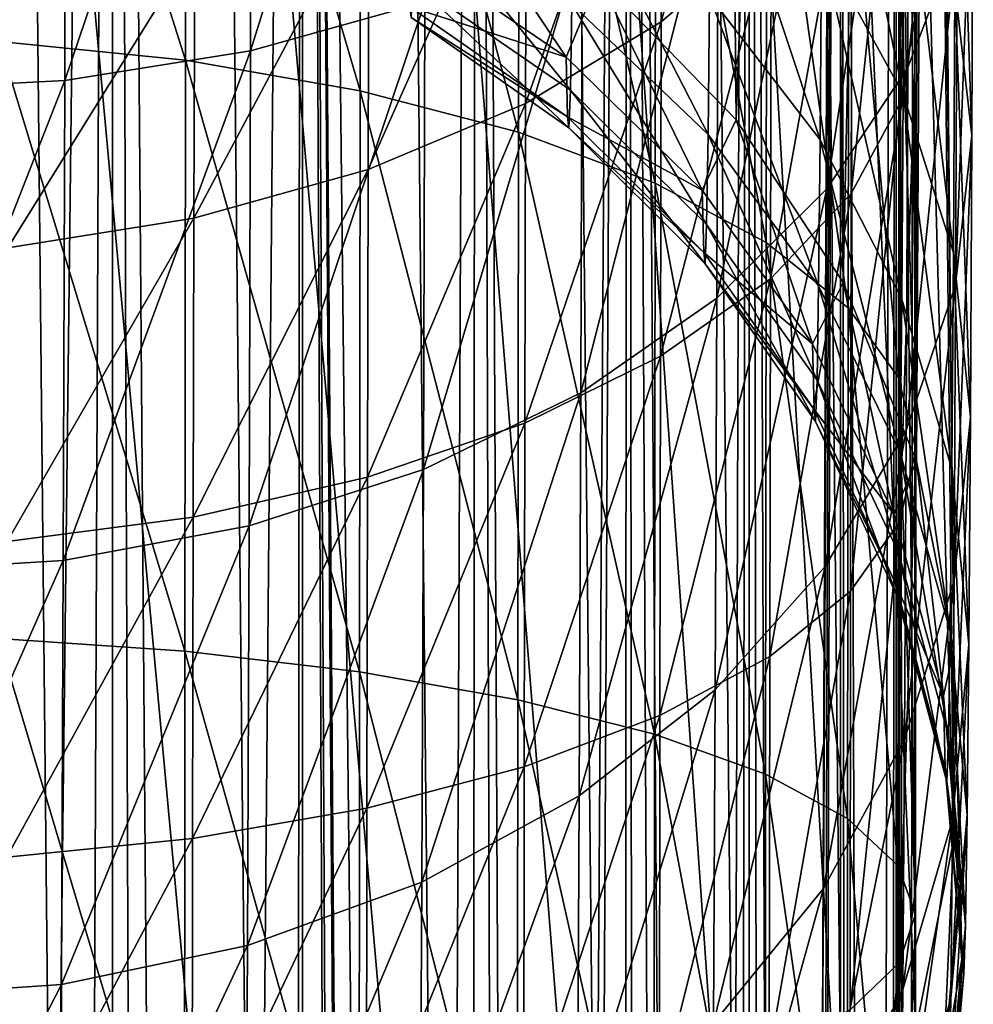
# Model space of a CAD drawing. Header units: metres. Extents: x -109 to 109, y -917 to 389.
# Tile 574 of 656: x 2 to 14, y -154 to -143. Entities that reach past the tile are written whole.
import ezdxf

# ---------------------------------------------------------------- set-up
doc = ezdxf.new("R2010")
doc.units = ezdxf.units.M
doc.layers.add('solid_24503124_XXX_01_SW0001_01', color=7, linetype='CONTINUOUS')

msp = doc.modelspace()

# ---------------------------------------------------------------- linework, layer by layer
at = {"layer": 'solid_24503124_XXX_01_SW0001_01'}
for points in [[(3.557692, -390, 12.503706), (3.557692, -103, 12.503706), (1.199402, -103, 12.944548)], [(1.199402, -390, 12.944548), (3.557692, -390, 12.503706), (1.199402, -103, 12.944548)], [(1.399285, -284.075531, -12.924473), (1.199602, -103, -12.94453), (3.55756, -103, -12.503744)], [(2.808558, -284.307007, -12.69299), (1.399285, -284.075531, -12.924473), (3.55756, -103, -12.503744)], [(4.21655, -284.70282, -12.297183), (2.808558, -284.307007, -12.69299), (3.55756, -103, -12.503744)], [(4.21655, -284.70282, -12.297183), (3.55756, -103, -12.503744), (5.794662, -103, -11.637088)], [(5.794521, -390, 11.637158), (5.794521, -103, 11.637158), (3.557692, -103, 12.503706)], [(3.557692, -390, 12.503706), (5.794521, -390, 11.637158), (3.557692, -103, 12.503706)], [(5.6197, -285.277405, -11.722584), (4.21655, -284.70282, -12.297183), (5.794662, -103, -11.637088)], [(7.048532, -286.332458, -10.923286), (5.6197, -285.277405, -11.722584), (5.794662, -103, -11.637088)], [(7.754774, -280.148346, 10.433766), (7.834294, -103, 10.374181), (5.794521, -103, 11.637158)], [(6.604911, -285.000854, 11.197104), (5.794521, -103, 11.637158), (5.794521, -390, 11.637158)], [(7.085394, -281.918243, 10.899412), (7.754774, -280.148346, 10.433766), (5.794521, -103, 11.637158)], [(6.719048, -283.506927, 11.128989), (7.085394, -281.918243, 10.899412), (5.794521, -103, 11.637158)], [(6.604911, -285.000854, 11.197104), (6.719048, -283.506927, 11.128989), (5.794521, -103, 11.637158)], [(7.048532, -286.332458, -10.923286), (5.794662, -103, -11.637088), (7.834182, -103, -10.374267)], [(8.403661, -287.724091, -9.918592), (7.048532, -286.332458, -10.923286), (7.834182, -103, -10.374267)], [(7.754774, -280.148346, 10.433766), (8.712723, -278.270996, 9.648236), (7.834294, -103, 10.374181)], [(8.403661, -287.724091, -9.918592), (7.834182, -103, -10.374267), (9.607136, -103, -8.758019)], [(8.712723, -278.270996, 9.648236), (9.607066, -103, 8.758096), (7.834294, -103, 10.374181)], [(9.576633, -289.418182, -8.791365), (8.403661, -287.724091, -9.918592), (9.607136, -103, -8.758019)], [(8.712723, -278.270996, 9.648236), (9.803551, -276.489044, 8.537586), (9.607066, -103, 8.758096)], [(10.4726, -291.301453, -7.70225), (9.576633, -289.418182, -8.791365), (9.607136, -103, -8.758019)], [(10.812044, -275.009125, 7.218013), (11.052835, -103, 6.84358), (9.607066, -103, 8.758096)], [(9.803551, -276.489044, 8.537586), (10.812044, -275.009125, 7.218013), (9.607066, -103, 8.758096)], [(10.4726, -291.301453, -7.70225), (9.607136, -103, -8.758019), (11.052775, -103, -6.843679)], [(11.039043, -293.127167, -6.865822), (10.4726, -291.301453, -7.70225), (11.052775, -103, -6.843679)], [(10.812044, -275.009125, 7.218013), (11.634715, -273.874786, 5.799431), (11.052835, -103, 6.84358)], [(11.342853, -294.765869, -6.351353), (11.039043, -293.127167, -6.865822), (11.052775, -103, -6.843679)], [(11.342853, -294.765869, -6.351353), (11.052775, -103, -6.843679), (12.12214, -103, -4.696138)], [(11.634715, -273.874786, 5.799431), (12.122123, -103, 4.696183), (11.052835, -103, 6.84358)], [(11.473627, -296.27301, -6.111946), (11.342853, -294.765869, -6.351353), (12.12214, -103, -4.696138)], [(11.473678, -297.725769, -6.11185), (11.473627, -296.27301, -6.111946), (12.12214, -103, -4.696138)], [(11.473678, -297.725769, -6.11185), (12.12214, -103, -4.696138), (12.122142, -390, -4.696133)], [(11.634715, -273.874786, 5.799431), (12.252471, -273.054596, 4.344761), (12.122123, -103, 4.696183)], [(12.677504, -272.502533, 2.877654), (12.778644, -103, 2.388729), (12.122123, -103, 4.696183)], [(12.252471, -273.054596, 4.344761), (12.677504, -272.502533, 2.877654), (12.122123, -103, 4.696183)], [(12.122142, -390, -4.696133), (12.12214, -103, -4.696138), (12.778635, -103, -2.388779)], [(12.778636, -390, -2.388776), (12.122142, -390, -4.696133), (12.778635, -103, -2.388779)], [(12.677504, -272.502533, 2.877654), (12.921636, -272.187195, 1.425249), (12.778644, -103, 2.388729)], [(12.778636, -390, -2.388776), (12.778635, -103, -2.388779), (13, -103)], [(12.778636, -390, -2.388776), (13, -103), (13, -272.08847)], [(13, -272.08847), (13, -103), (12.778644, -103, 2.388729)], [(12.921636, -272.187195, 1.425249), (13, -272.08847), (12.778644, -103, 2.388729)], [(10.895891, -143.752747, -210.827911), (9.281942, -142.086792, -211.440186), (10.605116, -114.852043, -131.424423)], [(10.895891, -143.752747, -210.827911), (10.605116, -114.852043, -131.424423), (11.865452, -116.768692, -130.722198)], [(12.156227, -145.669388, -210.125687), (10.895891, -143.752747, -210.827911), (11.865452, -116.768692, -130.722198)], [(12.156227, -145.669388, -210.125687), (11.865452, -116.768692, -130.722198), (12.729255, -118.870766, -129.953934)], [(13.02003, -147.771469, -209.357437), (12.156227, -145.669388, -210.125687), (12.729255, -118.870766, -129.953934)], [(13.02003, -147.771469, -209.357437), (12.729255, -118.870766, -129.953934), (13.167109, -121.086685, -129.145798)], [(13.457885, -149.987381, -208.549301), (13.02003, -147.771469, -209.357437), (13.167109, -121.086685, -129.145798)], [(13.457885, -149.987381, -208.549301), (13.167109, -121.086685, -129.145798), (13.164104, -123.340981, -128.325302)], [(13.45488, -152.241684, -207.728806), (13.164104, -123.340981, -128.325302), (12.720344, -125.5569, -127.520401)], [(13.45488, -152.241684, -207.728806), (13.457885, -149.987381, -208.549301), (13.164104, -123.340981, -128.325302)], [(13.011119, -154.457596, -206.923889), (12.720344, -125.5569, -127.520401), (11.850937, -127.658974, -126.758484)], [(13.011119, -154.457596, -206.923889), (13.45488, -152.241684, -207.728806), (12.720344, -125.5569, -127.520401)], [(12.141712, -156.559677, -206.161987), (11.850937, -127.658974, -126.758484), (10.585492, -129.575623, -126.065514)], [(12.141712, -156.559677, -206.161987), (13.011119, -154.457596, -206.923889), (11.850937, -127.658974, -126.758484)], [(10.876267, -158.476318, -205.469009), (10.585492, -129.575623, -126.065514), (8.967102, -131.241562, -125.46508)], [(10.876267, -158.476318, -205.469009), (12.141712, -156.559677, -206.161987), (10.585492, -129.575623, -126.065514)], [(9.257877, -160.142273, -204.868576), (8.967102, -131.241562, -125.46508), (7.050879, -132.600082, -124.977638)], [(9.257877, -160.142273, -204.868576), (10.876267, -158.476318, -205.469009), (8.967102, -131.241562, -125.46508)], [(7.341654, -161.500793, -204.381134), (7.050879, -132.600082, -124.977638), (4.902077, -133.604919, -124.619774)], [(7.341654, -161.500793, -204.381134), (9.257877, -160.142273, -204.868576), (7.050879, -132.600082, -124.977638)], [(5.192852, -162.505615, -204.02327), (4.902077, -133.604919, -124.619774), (2.593873, -134.221832, -124.403687)], [(5.192852, -162.505615, -204.02327), (7.341654, -161.500793, -204.381134), (4.902077, -133.604919, -124.619774)], [(2.884648, -163.122543, -203.807175), (2.593873, -134.221832, -124.403687), (0.204868, -134.42984, -124.336723)], [(2.884648, -163.122543, -203.807175), (5.192852, -162.505615, -204.02327), (2.593873, -134.221832, -124.403687)], [(2.884648, -163.122543, -203.807175), (0.204868, -134.42984, -124.336723), (0.495643, -163.330536, -203.740219)], [(2.237708, -136.163803, -63.003784), (2.225962, -142.833084, -59.796246), (4.416774, -143.052933, -60.331963)], [(4.428401, -136.451324, -63.506954), (2.237708, -136.163803, -63.003784), (4.416774, -143.052933, -60.331963)], [(7.247973, -136.325943, -272.633484), (7.233634, -142.371506, -268.717926), (5.182725, -142.942505, -269.494263)], [(5.197309, -136.794037, -273.476501), (7.247973, -136.325943, -272.633484), (5.182725, -142.942505, -269.494263)], [(4.428401, -136.451324, -63.506954), (4.416774, -143.052933, -60.331963), (6.47375, -143.411911, -61.212284)], [(6.485182, -136.920792, -64.334129), (4.428401, -136.451324, -63.506954), (6.47375, -143.411911, -61.212284)], [(5.197309, -136.794037, -273.476501), (5.182725, -142.942505, -269.494263), (2.995629, -143.292191, -269.973145)], [(3.010361, -137.080704, -273.996185), (5.197309, -136.794037, -273.476501), (2.995629, -143.292191, -269.973145)], [(6.485182, -136.920792, -64.334129), (6.47375, -143.411911, -61.212284), (8.334389, -143.899109, -62.410461)], [(8.345557, -137.557968, -65.46019), (6.485182, -136.920792, -64.334129), (8.334389, -143.899109, -62.410461)], [(13.509631, -137.004868, -261.468872), (13.49531, -141.621307, -257.557892), (12.914588, -143.140182, -259.136108)], [(12.929574, -138.309921, -263.228241), (13.509631, -137.004868, -261.468872), (12.914588, -143.140182, -259.136108)], [(3.010361, -137.080704, -273.996185), (0.738798, -143.409958, -270.139954), (0.753581, -137.177231, -274.176727)], [(3.010361, -137.080704, -273.996185), (2.995629, -143.292191, -269.973145), (0.738798, -143.409958, -270.139954)], [(8.345557, -137.557968, -65.46019), (8.334389, -143.899109, -62.410461), (9.942157, -144.499741, -63.890095)], [(9.952999, -138.343475, -66.850899), (8.345557, -137.557968, -65.46019), (9.942157, -144.499741, -63.890095)], [(13.032571, -137.60939, -77.263008), (13.021072, -142.439896, -74.122978), (12.83078, -143.546539, -76.091255)], [(12.841702, -138.958359, -79.073761), (13.032571, -137.60939, -77.263008), (12.83078, -143.546539, -76.091255)], [(11.32169, -137.73793, -85.673653), (11.309999, -141.493591, -82.481163), (10.015705, -142.602814, -83.974281)], [(10.026833, -139.028244, -87.01284), (11.32169, -137.73793, -85.673653), (10.015705, -142.602814, -83.974281)], [(12.929574, -138.309921, -263.228241), (12.914588, -143.140182, -259.136108), (11.962337, -144.565323, -260.618378)], [(11.977944, -139.534424, -264.880493), (12.929574, -138.309921, -263.228241), (11.962337, -144.565323, -260.618378)], [(9.952999, -138.343475, -66.850899), (9.942157, -144.499741, -63.890095), (11.248202, -145.195541, -65.606216)], [(11.258668, -139.253448, -68.46402), (9.952999, -138.343475, -66.850899), (11.248202, -145.195541, -65.606216)], [(13.483405, -138.488358, -254.306992), (13.468603, -142.177567, -250.265152), (13.671272, -143.938889, -251.676407)], [(13.686855, -140.054825, -255.931717), (13.483405, -138.488358, -254.306992), (13.671272, -143.938889, -251.676407)], [(11.914725, -138.867371, -247.617142), (11.899948, -141.697998, -243.581757), (12.861531, -143.451401, -244.647568)], [(12.877097, -140.469772, -248.898224), (11.914725, -138.867371, -247.617142), (12.861531, -143.451401, -244.647568)], [(12.841702, -138.958359, -79.073761), (12.83078, -143.546539, -76.091255), (12.251273, -144.619568, -78.001175)], [(12.261636, -140.266342, -80.830948), (12.841702, -138.958359, -79.073761), (12.251273, -144.619568, -78.001175)], [(10.026833, -139.028244, -87.01284), (10.015705, -142.602814, -83.974281), (8.418082, -143.560333, -85.264923)], [(8.428722, -140.142059, -88.170616), (10.026833, -139.028244, -87.01284), (8.418082, -143.560333, -85.264923)], [(11.258668, -139.253448, -68.46402), (11.248202, -145.195541, -65.606216), (12.212842, -145.965363, -67.506699)], [(12.22289, -140.260239, -70.250534), (11.258668, -139.253448, -68.46402), (12.212842, -145.965363, -67.506699)], [(11.977944, -139.534424, -264.880493), (11.962337, -144.565323, -260.618378), (10.667487, -145.853409, -261.959717)], [(10.683658, -140.641174, -266.375458), (11.977944, -139.534424, -264.880493), (10.667487, -145.853409, -261.959717)], [(8.428722, -140.142059, -88.170616), (8.418082, -143.560333, -85.264923), (6.565672, -144.337021, -86.313873)], [(6.575918, -141.045532, -89.111794), (8.428722, -140.142059, -88.170616), (6.565672, -144.337021, -86.313873)], [(10.596665, -140.113235, -242.620041), (10.581454, -142.294556, -238.466461), (11.883967, -143.989838, -239.217789)], [(11.899948, -141.697998, -243.581757), (10.596665, -140.113235, -242.620041), (11.883967, -143.989838, -239.217789)], [(13.686855, -140.054825, -255.931717), (13.671272, -143.938889, -251.676407), (13.478945, -145.700211, -253.089127)], [(13.49531, -141.621307, -257.557892), (13.686855, -140.054825, -255.931717), (13.478945, -145.700211, -253.089127)], [(12.261636, -140.266342, -80.830948), (12.251273, -144.619568, -78.001175), (11.30016, -145.626358, -79.794701)], [(11.309999, -141.493591, -82.481163), (12.261636, -140.266342, -80.830948), (11.30016, -145.626358, -79.794701)], [(12.22289, -140.260239, -70.250534), (12.212842, -145.965363, -67.506699), (12.806767, -146.785843, -69.533775)], [(12.816369, -141.333252, -72.156151), (12.22289, -140.260239, -70.250534), (12.806767, -146.785843, -69.533775)], [(12.877097, -140.469772, -248.898224), (12.861531, -143.451401, -244.647568), (13.452197, -145.320129, -245.78508)], [(13.468603, -142.177567, -250.265152), (12.877097, -140.469772, -248.898224), (13.452197, -145.320129, -245.78508)], [(8.896331, -143.016968, -215.862869), (7.041148, -141.74884, -216.154678), (7.36934, -140.728271, -211.94165)], [(8.896331, -143.016968, -215.862869), (7.36934, -140.728271, -211.94165), (9.281942, -142.086792, -211.440186)], [(10.683658, -140.641174, -266.375458), (10.667487, -145.853409, -261.959717), (9.069384, -146.965302, -263.119354)], [(9.08604, -141.596558, -267.667694), (10.683658, -140.641174, -266.375458), (9.069384, -146.965302, -263.119354)], [(8.976737, -140.831177, -237.819672), (8.961334, -142.392532, -233.61377), (10.565349, -143.927322, -234.068237)], [(10.581454, -142.294556, -238.466461), (8.976737, -140.831177, -237.819672), (10.565349, -143.927322, -234.068237)], [(6.575918, -141.045532, -89.111794), (6.565672, -144.337021, -86.313873), (4.51476, -144.909302, -87.089272)], [(4.524714, -141.711243, -89.807777), (6.575918, -141.045532, -89.111794), (4.51476, -144.909302, -87.089272)], [(7.103741, -141.147568, -233.247162), (7.088328, -142.121246, -229.038361), (8.945328, -143.403702, -229.242844)], [(8.961334, -142.392532, -233.61377), (7.103741, -141.147568, -233.247162), (8.945328, -143.403702, -229.242844)], [(12.816369, -141.333252, -72.156151), (12.806767, -146.785843, -69.533775), (13.011928, -147.632019, -71.62587)], [(13.021072, -142.439896, -74.122978), (12.816369, -141.333252, -72.156151), (13.011928, -147.632019, -71.62587)], [(11.309999, -141.493591, -82.481163), (11.30016, -145.626358, -79.794701), (10.006342, -146.536331, -81.417336)], [(10.015705, -142.602814, -83.974281), (11.309999, -141.493591, -82.481163), (10.006342, -146.536331, -81.417336)], [(9.08604, -141.596558, -267.667694), (9.069384, -146.965302, -263.119354), (7.216585, -147.867233, -264.062042)], [(7.233634, -142.371506, -268.717926), (9.08604, -141.596558, -267.667694), (7.216585, -147.867233, -264.062042)], [(13.49531, -141.621307, -257.557892), (13.478945, -145.700211, -253.089127), (12.897466, -147.40802, -254.460342)], [(12.914588, -143.140182, -259.136108), (13.49531, -141.621307, -257.557892), (12.897466, -147.40802, -254.460342)], [(4.524714, -141.711243, -89.807777), (4.51476, -144.909302, -87.089272), (2.327661, -145.259766, -87.567551)], [(2.337438, -142.118927, -90.237419), (4.524714, -141.711243, -89.807777), (2.327661, -145.259766, -87.567551)], [(7.056773, -142.424362, -220.421494), (7.041148, -141.74884, -216.154678), (8.896331, -143.016968, -215.862869)], [(11.899948, -141.697998, -243.581757), (11.883967, -143.989838, -239.217789), (12.844698, -145.865479, -240.050812)], [(12.861531, -143.451401, -244.647568), (11.899948, -141.697998, -243.581757), (12.844698, -145.865479, -240.050812)], [(7.088328, -142.121246, -229.038361), (7.072586, -142.549179, -224.739639), (8.92898, -143.848129, -224.778534)], [(8.945328, -143.403702, -229.242844), (7.088328, -142.121246, -229.038361), (8.92898, -143.848129, -224.778534)], [(10.497373, -144.580307, -215.505646), (8.896331, -143.016968, -215.862869), (9.281942, -142.086792, -211.440186)], [(10.497373, -144.580307, -215.505646), (9.281942, -142.086792, -211.440186), (10.895891, -143.752747, -210.827911)], [(13.468603, -142.177567, -250.265152), (13.452197, -145.320129, -245.78508), (13.653999, -147.247421, -246.959732)], [(13.671272, -143.938889, -251.676407), (13.468603, -142.177567, -250.265152), (13.653999, -147.247421, -246.959732)], [(10.581454, -142.294556, -238.466461), (10.565349, -143.927322, -234.068237), (11.867045, -145.705307, -234.596756)], [(11.883967, -143.989838, -239.217789), (10.581454, -142.294556, -238.466461), (11.867045, -145.705307, -234.596756)], [(7.233634, -142.371506, -268.717926), (7.216585, -147.867233, -264.062042), (5.165385, -148.531784, -264.759125)], [(5.182725, -142.942505, -269.494263), (7.233634, -142.371506, -268.717926), (5.165385, -148.531784, -264.759125)], [(8.912558, -143.718506, -220.294052), (7.056773, -142.424362, -220.421494), (8.896331, -143.016968, -215.862869)], [(7.072586, -142.549179, -224.739639), (7.056773, -142.424362, -220.421494), (8.912558, -143.718506, -220.294052)], [(8.961334, -142.392532, -233.61377), (8.945328, -143.403702, -229.242844), (10.54861, -144.984741, -229.497437)], [(10.565349, -143.927322, -234.068237), (8.961334, -142.392532, -233.61377), (10.54861, -144.984741, -229.497437)], [(13.021072, -142.439896, -74.122978), (13.011928, -147.632019, -71.62587), (12.822094, -148.47821, -73.719414)], [(12.83078, -143.546539, -76.091255), (13.021072, -142.439896, -74.122978), (12.822094, -148.47821, -73.719414)], [(8.92898, -143.848129, -224.778534), (7.072586, -142.549179, -224.739639), (8.912558, -143.718506, -220.294052)], [(10.015705, -142.602814, -83.974281), (10.006342, -146.536331, -81.417336), (8.409128, -147.321838, -82.819786)], [(8.418082, -143.560333, -85.264923), (10.015705, -142.602814, -83.974281), (8.409128, -147.321838, -82.819786)], [(2.225962, -142.833084, -59.796246), (2.217433, -149.857529, -57.467117), (4.408331, -150.006104, -58.026466)], [(4.416774, -143.052933, -60.331963), (2.225962, -142.833084, -59.796246), (4.408331, -150.006104, -58.026466)], [(5.182725, -142.942505, -269.494263), (5.165385, -148.531784, -264.759125), (2.978111, -148.938766, -265.189453)], [(2.995629, -143.292191, -269.973145), (5.182725, -142.942505, -269.494263), (2.978111, -148.938766, -265.189453)], [(4.416774, -143.052933, -60.331963), (4.408331, -150.006104, -58.026466), (6.465448, -150.248703, -58.945377)], [(6.47375, -143.411911, -61.212284), (4.416774, -143.052933, -60.331963), (6.465448, -150.248703, -58.945377)], [(8.912558, -143.718506, -220.294052), (8.896331, -143.016968, -215.862869), (10.497373, -144.580307, -215.505646)], [(12.914588, -143.140182, -259.136108), (12.897466, -147.40802, -254.460342), (11.944503, -149.010422, -255.748428)], [(11.962337, -144.565323, -260.618378), (12.914588, -143.140182, -259.136108), (11.944503, -149.010422, -255.748428)], [(2.995629, -143.292191, -269.973145), (0.721221, -149.075806, -265.339905), (0.738798, -143.409958, -270.139954)], [(2.995629, -143.292191, -269.973145), (2.978111, -148.938766, -265.189453), (0.721221, -149.075806, -265.339905)], [(6.47375, -143.411911, -61.212284), (6.465448, -150.248703, -58.945377), (8.32628, -150.577942, -60.195927)], [(8.334389, -143.899109, -62.410461), (6.47375, -143.411911, -61.212284), (8.32628, -150.577942, -60.195927)], [(8.945328, -143.403702, -229.242844), (8.92898, -143.848129, -224.778534), (10.531514, -145.449478, -224.828995)], [(10.54861, -144.984741, -229.497437), (8.945328, -143.403702, -229.242844), (10.531514, -145.449478, -224.828995)], [(12.861531, -143.451401, -244.647568), (12.844698, -145.865479, -240.050812), (13.434456, -147.864517, -240.940216)], [(13.452197, -145.320129, -245.78508), (12.861531, -143.451401, -244.647568), (13.434456, -147.864517, -240.940216)], [(8.418082, -143.560333, -85.264923), (8.409128, -147.321838, -82.819786), (6.55705, -147.959015, -83.959435)], [(6.565672, -144.337021, -86.313873), (8.418082, -143.560333, -85.264923), (6.55705, -147.959015, -83.959435)], [(12.83078, -143.546539, -76.091255), (12.822094, -148.47821, -73.719414), (12.243032, -149.298676, -75.750793)], [(12.251273, -144.619568, -78.001175), (12.83078, -143.546539, -76.091255), (12.243032, -149.298676, -75.750793)], [(10.514341, -145.313919, -220.13945), (8.912558, -143.718506, -220.294052), (10.497373, -144.580307, -215.505646)], [(8.92898, -143.848129, -224.778534), (8.912558, -143.718506, -220.294052), (10.514341, -145.313919, -220.13945)], [(11.795626, -146.391357, -215.093857), (10.497373, -144.580307, -215.505646), (10.895891, -143.752747, -210.827911)], [(11.795626, -146.391357, -215.093857), (10.895891, -143.752747, -210.827911), (12.156227, -145.669388, -210.125687)], [(10.531514, -145.449478, -224.828995), (8.92898, -143.848129, -224.778534), (10.514341, -145.313919, -220.13945)], [(8.334389, -143.899109, -62.410461), (8.32628, -150.577942, -60.195927), (9.934283, -150.983856, -61.740124)], [(9.942157, -144.499741, -63.890095), (8.334389, -143.899109, -62.410461), (9.934283, -150.983856, -61.740124)], [(10.565349, -143.927322, -234.068237), (10.54861, -144.984741, -229.497437), (11.849459, -146.816284, -229.794418)], [(11.867045, -145.705307, -234.596756), (10.565349, -143.927322, -234.068237), (11.849459, -146.816284, -229.794418)], [(11.883967, -143.989838, -239.217789), (11.867045, -145.705307, -234.596756), (12.826873, -147.672455, -235.183273)], [(12.844698, -145.865479, -240.050812), (11.883967, -143.989838, -239.217789), (12.826873, -147.672455, -235.183273)], [(13.671272, -143.938889, -251.676407), (13.653999, -147.247421, -246.959732), (13.460806, -149.174713, -248.135818)], [(13.478945, -145.700211, -253.089127), (13.671272, -143.938889, -251.676407), (13.460806, -149.174713, -248.135818)], [(6.565672, -144.337021, -86.313873), (6.55705, -147.959015, -83.959435), (4.506382, -148.428482, -84.801659)], [(4.51476, -144.909302, -87.089272), (6.565672, -144.337021, -86.313873), (4.506382, -148.428482, -84.801659)], [(9.942157, -144.499741, -63.890095), (9.934283, -150.983856, -61.740124), (11.240603, -151.454071, -63.531048)], [(11.248202, -145.195541, -65.606216), (9.942157, -144.499741, -63.890095), (11.240603, -151.454071, -63.531048)], [(11.962337, -144.565323, -260.618378), (11.944503, -149.010422, -255.748428), (10.649011, -150.45871, -256.914246)], [(10.667487, -145.853409, -261.959717), (11.962337, -144.565323, -260.618378), (10.649011, -150.45871, -256.914246)], [(10.514341, -145.313919, -220.13945), (10.497373, -144.580307, -215.505646), (11.795626, -146.391357, -215.093857)], [(12.251273, -144.619568, -78.001175), (12.243032, -149.298676, -75.750793), (11.292337, -150.068512, -77.658279)], [(11.30016, -145.626358, -79.794701), (12.251273, -144.619568, -78.001175), (11.292337, -150.068512, -77.658279)], [(4.51476, -144.909302, -87.089272), (4.506382, -148.428482, -84.801659), (2.319433, -148.716003, -85.320854)], [(2.327661, -145.259766, -87.567551), (4.51476, -144.909302, -87.089272), (2.319433, -148.716003, -85.320854)], [(10.54861, -144.984741, -229.497437), (10.531514, -145.449478, -224.828995), (11.831497, -147.304565, -224.889496)], [(11.849459, -146.816284, -229.794418), (10.54861, -144.984741, -229.497437), (11.831497, -147.304565, -224.889496)], [(11.248202, -145.195541, -65.606216), (11.240603, -151.454071, -63.531048), (12.205546, -151.974319, -65.514275)], [(12.212842, -145.965363, -67.506699), (11.248202, -145.195541, -65.606216), (12.205546, -151.974319, -65.514275)], [(11.813454, -147.162155, -219.962387), (10.514341, -145.313919, -220.13945), (11.795626, -146.391357, -215.093857)], [(10.531514, -145.449478, -224.828995), (10.514341, -145.313919, -220.13945), (11.813454, -147.162155, -219.962387)], [(13.452197, -145.320129, -245.78508), (13.434456, -147.864517, -240.940216), (13.635321, -149.926193, -241.858978)], [(13.653999, -147.247421, -246.959732), (13.452197, -145.320129, -245.78508), (13.635321, -149.926193, -241.858978)], [(11.831497, -147.304565, -224.889496), (10.531514, -145.449478, -224.828995), (11.813454, -147.162155, -219.962387)], [(11.30016, -145.626358, -79.794701), (11.292337, -150.068512, -77.658279), (9.998896, -150.764313, -79.383926)], [(10.006342, -146.536331, -81.417336), (11.30016, -145.626358, -79.794701), (9.998896, -150.764313, -79.383926)], [(12.751644, -148.395126, -214.640015), (11.795626, -146.391357, -215.093857), (12.156227, -145.669388, -210.125687)], [(11.867045, -145.705307, -234.596756), (11.849459, -146.816284, -229.794418), (12.808349, -148.842712, -230.124756)], [(12.826873, -147.672455, -235.183273), (11.867045, -145.705307, -234.596756), (12.808349, -148.842712, -230.124756)], [(12.751644, -148.395126, -214.640015), (12.156227, -145.669388, -210.125687), (13.02003, -147.771469, -209.357437)], [(13.478945, -145.700211, -253.089127), (13.460806, -149.174713, -248.135818), (12.878487, -151.043457, -249.277634)], [(12.897466, -147.40802, -254.460342), (13.478945, -145.700211, -253.089127), (12.878487, -151.043457, -249.277634)], [(10.667487, -145.853409, -261.959717), (10.649011, -150.45871, -256.914246), (9.050352, -151.708908, -257.922333)], [(9.069384, -146.965302, -263.119354), (10.667487, -145.853409, -261.959717), (9.050352, -151.708908, -257.922333)], [(12.844698, -145.865479, -240.050812), (12.826873, -147.672455, -235.183273), (13.415668, -149.769028, -235.809967)], [(13.434456, -147.864517, -240.940216), (12.844698, -145.865479, -240.050812), (13.415668, -149.769028, -235.809967)], [(12.212842, -145.965363, -67.506699), (12.205546, -151.974319, -65.514275), (12.799793, -152.528793, -67.629555)], [(12.806767, -146.785843, -69.533775), (12.212842, -145.965363, -67.506699), (12.799793, -152.528793, -67.629555)], [(11.813454, -147.162155, -219.962387), (11.795626, -146.391357, -215.093857), (12.751644, -148.395126, -214.640015)], [(10.006342, -146.536331, -81.417336), (9.998896, -150.764313, -79.383926), (8.402007, -151.364929, -80.87529)], [(8.409128, -147.321838, -82.819786), (10.006342, -146.536331, -81.417336), (8.402007, -151.364929, -80.87529)], [(11.849459, -146.816284, -229.794418), (11.831497, -147.304565, -224.889496), (12.789429, -149.35704, -224.958191)], [(12.808349, -148.842712, -230.124756), (11.849459, -146.816284, -229.794418), (12.789429, -149.35704, -224.958191)], [(12.806767, -146.785843, -69.533775), (12.799793, -152.528793, -67.629555), (13.005288, -153.100647, -69.812614)], [(13.011928, -147.632019, -71.62587), (12.806767, -146.785843, -69.533775), (13.005288, -153.100647, -69.812614)], [(9.069384, -146.965302, -263.119354), (9.050352, -151.708908, -257.922333), (7.197103, -152.723022, -258.742126)], [(7.216585, -147.867233, -264.062042), (9.069384, -146.965302, -263.119354), (7.197103, -152.723022, -258.742126)], [(12.770423, -149.207016, -219.76825), (11.813454, -147.162155, -219.962387), (12.751644, -148.395126, -214.640015)], [(11.831497, -147.304565, -224.889496), (11.813454, -147.162155, -219.962387), (12.770423, -149.207016, -219.76825)], [(8.409128, -147.321838, -82.819786), (8.402007, -151.364929, -80.87529), (6.550193, -151.852142, -82.087067)], [(6.55705, -147.959015, -83.959435), (8.409128, -147.321838, -82.819786), (6.550193, -151.852142, -82.087067)], [(12.789429, -149.35704, -224.958191), (11.831497, -147.304565, -224.889496), (12.770423, -149.207016, -219.76825)], [(13.653999, -147.247421, -246.959732), (13.635321, -149.926193, -241.858978), (13.44119, -151.987869, -242.77919)], [(13.460806, -149.174713, -248.135818), (13.653999, -147.247421, -246.959732), (13.44119, -151.987869, -242.77919)], [(12.897466, -147.40802, -254.460342), (12.878487, -151.043457, -249.277634), (11.924735, -152.796844, -250.350449)], [(11.944503, -149.010422, -255.748428), (12.897466, -147.40802, -254.460342), (11.924735, -152.796844, -250.350449)], [(12.826873, -147.672455, -235.183273), (12.808349, -148.842712, -230.124756), (13.396145, -151.002426, -230.478424)], [(13.011928, -147.632019, -71.62587), (13.005288, -153.100647, -69.812614), (12.815787, -153.672501, -71.997116)], [(12.822094, -148.47821, -73.719414), (13.011928, -147.632019, -71.62587), (12.815787, -153.672501, -71.997116)], [(13.415668, -149.769028, -235.809967), (12.826873, -147.672455, -235.183273), (13.396145, -151.002426, -230.478424)], [(13.336379, -150.530685, -214.157898), (12.751644, -148.395126, -214.640015), (13.02003, -147.771469, -209.357437)], [(13.336379, -150.530685, -214.157898), (13.02003, -147.771469, -209.357437), (13.457885, -149.987381, -208.549301)], [(7.216585, -147.867233, -264.062042), (7.197103, -152.723022, -258.742126), (5.145572, -153.47023, -259.348633)], [(5.165385, -148.531784, -264.759125), (7.216585, -147.867233, -264.062042), (5.145572, -153.47023, -259.348633)], [(13.434456, -147.864517, -240.940216), (13.415668, -149.769028, -235.809967), (13.615541, -151.931274, -236.457779)], [(13.635321, -149.926193, -241.858978), (13.434456, -147.864517, -240.940216), (13.615541, -151.931274, -236.457779)], [(6.55705, -147.959015, -83.959435), (6.550193, -151.852142, -82.087067), (4.49972, -152.211121, -82.98243)], [(4.506382, -148.428482, -84.801659), (6.55705, -147.959015, -83.959435), (4.49972, -152.211121, -82.98243)], [(4.506382, -148.428482, -84.801659), (4.49972, -152.211121, -82.98243), (2.31289, -152.430969, -83.534172)], [(2.319433, -148.716003, -85.320854), (4.506382, -148.428482, -84.801659), (2.31289, -152.430969, -83.534172)], [(12.822094, -148.47821, -73.719414), (12.815787, -153.672501, -71.997116), (12.237048, -154.226974, -74.116692)], [(12.243032, -149.298676, -75.750793), (12.822094, -148.47821, -73.719414), (12.237048, -154.226974, -74.116692)], [(12.770423, -149.207016, -219.76825), (12.751644, -148.395126, -214.640015), (13.336379, -150.530685, -214.157898)], [(5.165385, -148.531784, -264.759125), (5.145572, -153.47023, -259.348633), (2.958095, -153.927841, -259.723511)], [(2.978111, -148.938766, -265.189453), (5.165385, -148.531784, -264.759125), (2.958095, -153.927841, -259.723511)], [(12.808349, -148.842712, -230.124756), (12.789429, -149.35704, -224.958191), (13.376204, -151.544525, -225.03299)], [(13.396145, -151.002426, -230.478424), (12.808349, -148.842712, -230.124756), (13.376204, -151.544525, -225.03299)], [(2.978111, -148.938766, -265.189453), (0.701136, -154.08194, -259.855316), (0.721221, -149.075806, -265.339905)], [(2.978111, -148.938766, -265.189453), (2.958095, -153.927841, -259.723511), (0.701136, -154.08194, -259.855316)], [(11.944503, -149.010422, -255.748428), (11.924735, -152.796844, -250.350449), (10.628531, -154.381622, -251.321701)], [(10.649011, -150.45871, -256.914246), (11.944503, -149.010422, -255.748428), (10.628531, -154.381622, -251.321701)], [(13.460806, -149.174713, -248.135818), (13.44119, -151.987869, -242.77919), (12.857962, -153.986893, -243.672897)], [(12.878487, -151.043457, -249.277634), (13.460806, -149.174713, -248.135818), (12.857962, -153.986893, -243.672897)], [(12.243032, -149.298676, -75.750793), (12.237048, -154.226974, -74.116692), (11.286656, -154.747223, -76.106941)], [(11.292337, -150.068512, -77.658279), (12.243032, -149.298676, -75.750793), (11.286656, -154.747223, -76.106941)], [(13.356173, -151.386414, -219.562927), (12.770423, -149.207016, -219.76825), (13.336379, -150.530685, -214.157898)], [(12.789429, -149.35704, -224.958191), (12.770423, -149.207016, -219.76825), (13.356173, -151.386414, -219.562927)], [(13.376204, -151.544525, -225.03299), (12.789429, -149.35704, -224.958191), (13.356173, -151.386414, -219.562927)], [(13.415668, -149.769028, -235.809967), (13.396145, -151.002426, -230.478424), (13.594986, -153.229828, -230.84465)], [(13.615541, -151.931274, -236.457779), (13.415668, -149.769028, -235.809967), (13.594986, -153.229828, -230.84465)], [(2.217433, -149.857529, -57.467117), (2.21226, -157.121994, -56.054577), (4.403211, -157.196854, -56.628258)], [(4.408331, -150.006104, -58.026466), (2.217433, -149.857529, -57.467117), (4.403211, -157.196854, -56.628258)], [(4.408331, -150.006104, -58.026466), (4.403211, -157.196854, -56.628258), (6.460414, -157.319092, -57.570568)], [(6.465448, -150.248703, -58.945377), (4.408331, -150.006104, -58.026466), (6.460414, -157.319092, -57.570568)], [(13.532064, -152.73317, -213.662186), (13.336379, -150.530685, -214.157898), (13.457885, -149.987381, -208.549301)], [(13.635321, -149.926193, -241.858978), (13.615541, -151.931274, -236.457779), (13.420419, -154.093536, -237.10704)], [(13.44119, -151.987869, -242.77919), (13.635321, -149.926193, -241.858978), (13.420419, -154.093536, -237.10704)], [(13.532064, -152.73317, -213.662186), (13.457885, -149.987381, -208.549301), (13.45488, -152.241684, -207.728806)], [(11.292337, -150.068512, -77.658279), (11.286656, -154.747223, -76.106941), (9.993488, -155.217438, -77.907379)], [(9.998896, -150.764313, -79.383926), (11.292337, -150.068512, -77.658279), (9.993488, -155.217438, -77.907379)], [(6.465448, -150.248703, -58.945377), (6.460414, -157.319092, -57.570568), (8.321362, -157.485001, -58.852886)], [(8.32628, -150.577942, -60.195927), (6.465448, -150.248703, -58.945377), (8.321362, -157.485001, -58.852886)], [(10.649011, -150.45871, -256.914246), (10.628531, -154.381622, -251.321701), (9.029258, -155.749634, -252.16185)], [(9.050352, -151.708908, -257.922333), (10.649011, -150.45871, -256.914246), (9.029258, -155.749634, -252.16185)], [(8.32628, -150.577942, -60.195927), (8.321362, -157.485001, -58.852886), (9.929509, -157.689514, -60.436237)], [(9.934283, -150.983856, -61.740124), (8.32628, -150.577942, -60.195927), (9.929509, -157.689514, -60.436237)], [(13.356173, -151.386414, -219.562927), (13.336379, -150.530685, -214.157898), (13.532064, -152.73317, -213.662186)], [(9.998896, -150.764313, -79.383926), (9.993488, -155.217438, -77.907379), (8.396836, -155.623337, -79.46331)], [(8.402007, -151.364929, -80.87529), (9.998896, -150.764313, -79.383926), (8.396836, -155.623337, -79.46331)], [(9.934283, -150.983856, -61.740124), (9.929509, -157.689514, -60.436237), (11.235994, -157.926453, -62.272522)], [(11.240603, -151.454071, -63.531048), (9.934283, -150.983856, -61.740124), (11.235994, -157.926453, -62.272522)], [(12.878487, -151.043457, -249.277634), (12.857962, -153.986893, -243.672897), (11.903358, -155.862549, -244.512924)], [(11.924735, -152.796844, -250.350449), (12.878487, -151.043457, -249.277634), (11.903358, -155.862549, -244.512924)], [(13.396145, -151.002426, -230.478424), (13.376204, -151.544525, -225.03299), (13.573992, -153.800552, -225.111633)], [(13.594986, -153.229828, -230.84465), (13.396145, -151.002426, -230.478424), (13.573992, -153.800552, -225.111633)], [(8.402007, -151.364929, -80.87529), (8.396836, -155.623337, -79.46331), (6.545214, -155.952591, -80.727463)], [(6.550193, -151.852142, -82.087067), (8.402007, -151.364929, -80.87529), (6.545214, -155.952591, -80.727463)], [(13.552902, -153.634094, -219.352676), (13.356173, -151.386414, -219.562927), (13.532064, -152.73317, -213.662186)], [(13.376204, -151.544525, -225.03299), (13.356173, -151.386414, -219.562927), (13.552902, -153.634094, -219.352676)], [(11.240603, -151.454071, -63.531048), (11.235994, -157.926453, -62.272522), (12.201121, -158.188599, -64.305939)], [(12.205546, -151.974319, -65.514275), (11.240603, -151.454071, -63.531048), (12.201121, -158.188599, -64.305939)], [(13.573992, -153.800552, -225.111633), (13.376204, -151.544525, -225.03299), (13.552902, -153.634094, -219.352676)], [(9.050352, -151.708908, -257.922333), (9.029258, -155.749634, -252.16185), (7.175509, -156.859299, -252.845383)], [(7.197103, -152.723022, -258.742126), (9.050352, -151.708908, -257.922333), (7.175509, -156.859299, -252.845383)], [(6.550193, -151.852142, -82.087067), (6.545214, -155.952591, -80.727463), (4.494883, -156.19519, -81.661415)], [(4.49972, -152.211121, -82.98243), (6.550193, -151.852142, -82.087067), (4.494883, -156.19519, -81.661415)], [(12.205546, -151.974319, -65.514275), (12.201121, -158.188599, -64.305939), (12.795564, -158.467987, -66.474709)], [(12.799793, -152.528793, -67.629555), (12.205546, -151.974319, -65.514275), (12.795564, -158.467987, -66.474709)], [(13.615541, -151.931274, -236.457779), (13.594986, -153.229828, -230.84465), (13.398832, -155.45723, -231.212341)], [(13.420419, -154.093536, -237.10704), (13.615541, -151.931274, -236.457779), (13.398832, -155.45723, -231.212341)], [(13.44119, -151.987869, -242.77919), (13.420419, -154.093536, -237.10704), (12.836228, -156.190094, -237.738022)], [(12.857962, -153.986893, -243.672897), (13.44119, -151.987869, -242.77919), (12.836228, -156.190094, -237.738022)], [(4.49972, -152.211121, -82.98243), (4.494883, -156.19519, -81.661415), (2.308139, -156.343765, -82.236794)], [(2.31289, -152.430969, -83.534172), (4.49972, -152.211121, -82.98243), (2.308139, -156.343765, -82.236794)], [(13.332753, -154.935654, -213.167892), (13.45488, -152.241684, -207.728806), (13.011119, -154.457596, -206.923889)], [(13.332753, -154.935654, -213.167892), (13.532064, -152.73317, -213.662186), (13.45488, -152.241684, -207.728806)], [(12.799793, -152.528793, -67.629555), (12.795564, -158.467987, -66.474709), (13.001261, -158.756119, -68.712936)], [(13.005288, -153.100647, -69.812614), (12.799793, -152.528793, -67.629555), (13.001261, -158.756119, -68.712936)], [(7.197103, -152.723022, -258.742126), (7.175509, -156.859299, -252.845383), (5.123611, -157.676926, -253.351547)], [(5.145572, -153.47023, -259.348633), (7.197103, -152.723022, -258.742126), (5.123611, -157.676926, -253.351547)], [(13.552902, -153.634094, -219.352676), (13.532064, -152.73317, -213.662186), (13.332753, -154.935654, -213.167892)], [(11.924735, -152.796844, -250.350449), (11.903358, -155.862549, -244.512924), (10.606383, -157.557816, -245.273773)], [(10.628531, -154.381622, -251.321701), (11.924735, -152.796844, -250.350449), (10.606383, -157.557816, -245.273773)], [(13.005288, -153.100647, -69.812614), (13.001261, -158.756119, -68.712936), (12.811962, -159.044266, -70.952606)], [(12.815787, -153.672501, -71.997116), (13.005288, -153.100647, -69.812614), (12.811962, -159.044266, -70.952606)], [(13.594986, -153.229828, -230.84465), (13.573992, -153.800552, -225.111633), (13.376784, -156.05658, -225.191711)], [(13.398832, -155.45723, -231.212341), (13.594986, -153.229828, -230.84465), (13.376784, -156.05658, -225.191711)], [(5.145572, -153.47023, -259.348633), (5.123611, -157.676926, -253.351547), (2.935908, -158.177643, -253.664932)], [(2.958095, -153.927841, -259.723511), (5.145572, -153.47023, -259.348633), (2.935908, -158.177643, -253.664932)], [(12.815787, -153.672501, -71.997116), (12.811962, -159.044266, -70.952606), (12.233419, -159.323654, -73.125664)], [(12.237048, -154.226974, -74.116692), (12.815787, -153.672501, -71.997116), (12.233419, -159.323654, -73.125664)], [(13.354637, -155.88176, -219.14386), (13.552902, -153.634094, -219.352676), (13.332753, -154.935654, -213.167892)], [(13.573992, -153.800552, -225.111633), (13.552902, -153.634094, -219.352676), (13.354637, -155.88176, -219.14386)], [(13.376784, -156.05658, -225.191711), (13.573992, -153.800552, -225.111633), (13.354637, -155.88176, -219.14386)], [(2.958095, -153.927841, -259.723511), (0.678874, -158.346268, -253.776031), (0.701136, -154.08194, -259.855316)], [(2.958095, -153.927841, -259.723511), (2.935908, -158.177643, -253.664932), (0.678874, -158.346268, -253.776031)], [(12.857962, -153.986893, -243.672897), (12.836228, -156.190094, -237.738022), (11.880722, -158.157257, -238.331558)], [(11.903358, -155.862549, -244.512924), (12.857962, -153.986893, -243.672897), (11.880722, -158.157257, -238.331558)], [(13.420419, -154.093536, -237.10704), (13.398832, -155.45723, -231.212341), (12.813643, -157.616959, -231.570297)], [(12.836228, -156.190094, -237.738022), (13.420419, -154.093536, -237.10704), (12.813643, -157.616959, -231.570297)]]:
    msp.add_3dface(points, dxfattribs=at)

doc.saveas('drawing.dxf')
